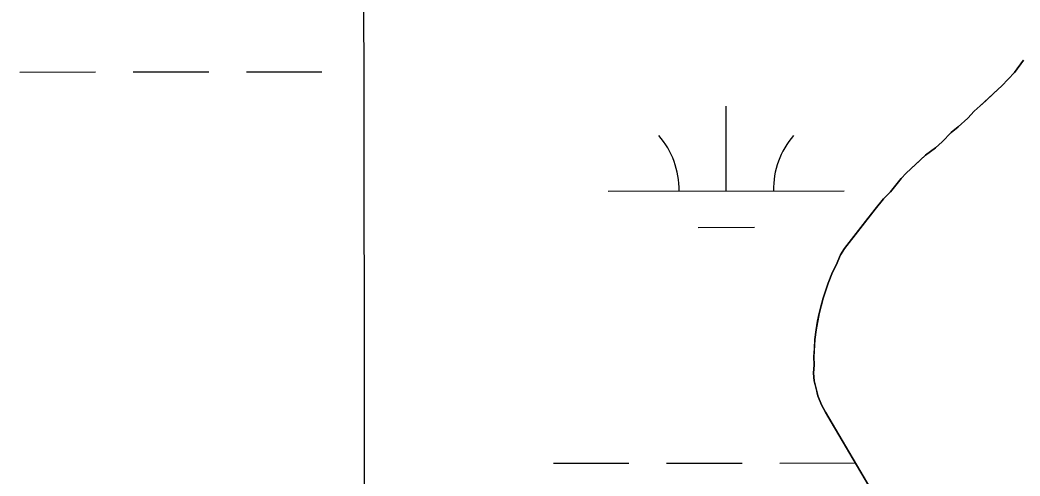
# Model space of a CAD drawing. Extents: x 3297753 to 3335611, y 652252 to 677623.
# Drawn here: x 3328010.6 to 3328434.4, y 665067.3 to 665260.7 of the extents above; entities that cross this region are included whole.
import ezdxf

# ---------------------------------------------------------------- set-up
doc = ezdxf.new("R2010")
doc.units = 0
for name, color, linetype in [('V-GRID-MAJR', 7, 'Continuous'), ('V-SITE-VEGE', 7, 'Continuous'), ('V-TOPO-SHOR', 7, 'Continuous'), ('V-WETL-SWMP', 7, 'Continuous')]:
    doc.layers.add(name, color=color, linetype=linetype)

msp = doc.modelspace()

# ---------------------------------------------------------------- linework, layer by layer
at = {"layer": 'V-GRID-MAJR'}
msp.add_spline([(3328166.32, 657657.38), (3328162.35, 660686.16), (3328154.42, 666747.58), (3328146.48, 672809.02), (3328142.51, 675841.66)], degree=3, dxfattribs=at)
at = {"layer": 'V-SITE-VEGE'}
for p, q in [((3328435.91, 665243.68), (3328432.07, 665238.53)), ((3328432.07, 665238.53), (3328426.77, 665232.88)), ((3328426.77, 665232.88), (3328417.61, 665224.27)), ((3328417.61, 665224.27), (3328414.95, 665222.05)), ((3328412.3, 665219.11), (3328408.2, 665215.41)), ((3328414.95, 665222.05), (3328412.3, 665219.11)), ((3328408.2, 665215.41), (3328405.31, 665212.95)), ((3328405.31, 665212.95), (3328401.45, 665209.02)), ((3328398.56, 665206.56), (3328394.45, 665203.35)), ((3328401.45, 665209.02), (3328398.56, 665206.56)), ((3328394.45, 665203.35), (3328386.25, 665195.72)), ((3328384.08, 665193.51), (3328379.52, 665187.87)), ((3328386.25, 665195.72), (3328384.08, 665193.51)), ((3328376.62, 665184.92), (3328373.02, 665180.5)), ((3328379.52, 665187.87), (3328376.62, 665184.92)), ((3328373.02, 665180.5), (3328360.04, 665163.82)), ((3328360.04, 665163.82), (3328358.36, 665161.13)), ((3328358.36, 665161.13), (3328356.46, 665156.73)), ((3328356.46, 665156.73), (3328355.03, 665153.79)), ((3328355.03, 665153.79), (3328353.13, 665149.15)), ((3328353.13, 665149.15), (3328351, 665142.8)), ((3328351, 665142.8), (3328349.36, 665136.21)), ((3328349.36, 665136.21), (3328347.97, 665129.39)), ((3328347.53, 665125.24), (3328347.11, 665117.94)), ((3328347.97, 665129.39), (3328347.53, 665125.24)), ((3328347.11, 665117.94), (3328347.15, 665114.53)), ((3328347.15, 665114.53), (3328346.94, 665110.88)), ((3328346.94, 665110.88), (3328347.21, 665107.72)), ((3328347.21, 665107.72), (3328348.74, 665101.4)), ((3328348.74, 665101.4), (3328350.24, 665097.52)), ((3328350.24, 665097.52), (3328351.97, 665094.38)), ((3328351.97, 665094.38), (3328383.17, 665041.39))]:
    msp.add_line(p, q, dxfattribs=at)
at = {"layer": 'V-TOPO-SHOR'}
msp.add_lwpolyline([(3328383.17, 665041.39), (3328354.45, 665090.26), (3328351.97, 665094.38), (3328350.24, 665097.52), (3328348.74, 665101.4), (3328347.98, 665104.56), (3328347.21, 665107.72), (3328346.94, 665110.88), (3328347.15, 665114.53), (3328347.11, 665117.94), (3328347.32, 665121.35), (3328347.53, 665125.24), (3328347.97, 665129.39), (3328348.67, 665133.04), (3328349.36, 665136.21), (3328350.07, 665139.14), (3328351, 665142.8), (3328353.13, 665149.15), (3328355.03, 665153.79), (3328356.46, 665156.73), (3328358.36, 665161.13), (3328360.04, 665163.82), (3328369.89, 665176.58), (3328373.02, 665180.5), (3328376.62, 665184.92), (3328379.52, 665187.87), (3328384.08, 665193.51), (3328386.25, 665195.72), (3328392.04, 665201.14), (3328394.45, 665203.35), (3328398.56, 665206.56), (3328401.45, 665209.02), (3328405.31, 665212.95), (3328408.2, 665215.41), (3328412.3, 665219.11), (3328414.95, 665222.05), (3328417.61, 665224.27), (3328420.02, 665226.48), (3328423.39, 665229.68), (3328426.77, 665232.88), (3328432.07, 665238.53), (3328435.91, 665243.68)], dxfattribs=at)
at = {"layer": 'V-WETL-SWMP'}
for p, q in [((3328435.91, 665243.68), (3328432.07, 665238.53)), ((3328010.57, 665238.67), (3328042.57, 665238.7)), ((3328058.57, 665238.72), (3328090.57, 665238.75)), ((3328106.57, 665238.77), (3328138.57, 665238.8)), ((3328432.07, 665238.53), (3328426.77, 665232.88)), ((3328426.77, 665232.88), (3328417.61, 665224.27)), ((3328309.94, 665188.23), (3328309.9, 665224.23)), ((3328417.61, 665224.27), (3328414.95, 665222.05)), ((3328412.3, 665219.1), (3328408.2, 665215.41)), ((3328414.95, 665222.05), (3328412.3, 665219.1)), ((3328408.2, 665215.41), (3328405.31, 665212.95)), ((3328405.31, 665212.95), (3328401.45, 665209.02)), ((3328398.56, 665206.55), (3328394.45, 665203.35)), ((3328401.45, 665209.02), (3328398.56, 665206.55)), ((3328394.45, 665203.35), (3328386.25, 665195.72)), ((3328384.08, 665193.51), (3328379.51, 665187.87)), ((3328386.25, 665195.72), (3328384.08, 665193.51)), ((3328259.94, 665188.18), (3328359.94, 665188.29)), ((3328376.62, 665184.92), (3328373.02, 665180.5)), ((3328379.51, 665187.87), (3328376.62, 665184.92)), ((3328373.02, 665180.5), (3328360.04, 665163.82)), ((3328297.96, 665172.79), (3328321.96, 665172.82)), ((3328360.04, 665163.82), (3328358.36, 665161.13)), ((3328358.36, 665161.13), (3328356.46, 665156.73)), ((3328356.46, 665156.73), (3328355.03, 665153.79)), ((3328355.03, 665153.79), (3328353.13, 665149.15)), ((3328353.13, 665149.15), (3328351, 665142.8)), ((3328351, 665142.8), (3328349.36, 665136.21)), ((3328349.36, 665136.21), (3328347.97, 665129.38)), ((3328347.53, 665125.24), (3328347.11, 665117.94)), ((3328347.97, 665129.38), (3328347.53, 665125.24)), ((3328347.11, 665117.94), (3328347.15, 665114.53)), ((3328347.15, 665114.53), (3328346.94, 665110.88)), ((3328346.94, 665110.88), (3328347.21, 665107.71)), ((3328347.21, 665107.71), (3328348.74, 665101.4)), ((3328348.74, 665101.4), (3328350.24, 665097.52)), ((3328350.24, 665097.52), (3328351.97, 665094.38)), ((3328351.97, 665094.38), (3328383.16, 665041.39)), ((3328236.65, 665072.73), (3328268.65, 665072.76)), ((3328284.65, 665072.78), (3328316.65, 665072.81)), ((3328332.65, 665072.83), (3328364.64, 665072.86))]:
    msp.add_line(p, q, dxfattribs=at)
for centre, start, end in [((3328254.7, 665188.65), 359.2865, 40.8301), ((3328365.18, 665188.77), 139.2865, 180.8301)]:
    msp.add_arc(centre, 35.25, start, end, dxfattribs=at)

doc.saveas('drawing.dxf')
